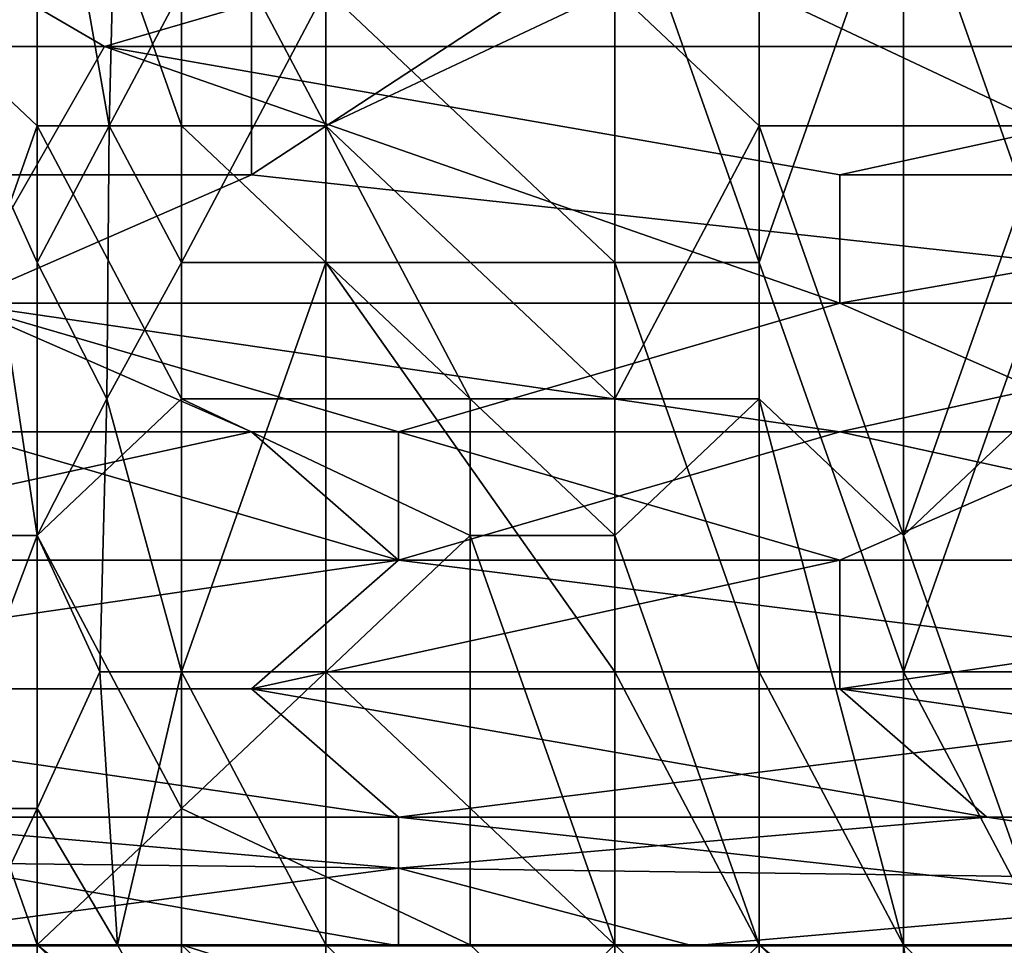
# Model space of a CAD drawing. Extents: x -161 to 11, y -10 to 160.
# Tile 358 of 499: x 0.8341 to 0.864, y -0.3275 to -0.2994. Entities that reach past the tile are written whole.
import ezdxf

# ---------------------------------------------------------------- set-up
doc = ezdxf.new("R2010")
doc.units = 0
doc.header["$MEASUREMENT"] = 0
doc.layers.get('0').update_dxf_attribs({"linetype": 'CONTINUOUS'})

msp = doc.modelspace()

# ---------------------------------------------------------------- linework, layer by layer
for points in [[(0.885831, -0.304088, 0.265049), (0.859005, -0.29237, 0.26554), (0.867947, -0.280651, 0.265981)], [(0.85216, -0.294301, 0.223862), (0.85655, -0.306751, 0.223282), (0.85655, -0.286001, 0.223649)], [(0.85655, -0.286001, 0.223649), (0.85655, -0.306751, 0.223282), (0.860939, -0.294301, 0.222773)], [(0.834601, -0.290151, 0.216865), (0.834601, -0.302601, 0.216896), (0.830212, -0.298451, 0.216662)], [(0.834601, -0.290151, 0.227285), (0.832851, -0.290151, 0.22932), (0.832723, -0.302601, 0.22932)], [(0.834601, -0.290151, 0.227285), (0.832723, -0.302601, 0.22932), (0.834601, -0.306751, 0.227042)], [(0.834601, -0.306751, 0.227042), (0.836789, -0.302601, 0.225563), (0.834601, -0.290151, 0.227285)], [(0.837095, -0.290151, 0.225563), (0.834601, -0.290151, 0.227285), (0.836789, -0.302601, 0.225563)], [(0.834601, -0.290151, 0.216865), (0.838991, -0.294301, 0.217003), (0.838991, -0.302601, 0.21692)], [(0.838991, -0.302601, 0.21692), (0.834601, -0.302601, 0.216896), (0.834601, -0.290151, 0.216865)], [(0.836789, -0.302601, 0.225563), (0.838991, -0.298451, 0.224842), (0.837095, -0.290151, 0.225563)], [(0.838991, -0.294301, 0.217003), (0.843381, -0.290151, 0.216925), (0.843381, -0.302601, 0.216741)], [(0.843381, -0.302601, 0.216741), (0.843381, -0.290151, 0.216925), (0.85216, -0.298451, 0.216312)], [(0.85655, -0.298451, 0.215791), (0.865329, -0.290151, 0.214029), (0.865329, -0.302601, 0.213861)], [(0.83665, -0.300182, 0.384024), (0.823237, -0.29237, 0.385486), (0.814295, -0.300182, 0.383713)], [(0.823237, -0.29237, 0.385486), (0.83665, -0.300182, 0.384024), (0.850063, -0.296276, 0.385083)], [(0.841121, -0.304088, 0.265134), (0.841121, -0.296276, 0.265429), (0.859005, -0.29237, 0.26554)], [(0.841121, -0.304088, 0.265134), (0.859005, -0.29237, 0.26554), (0.876889, -0.307995, 0.264982)], [(0.885831, -0.304088, 0.265049), (0.876889, -0.307995, 0.264982), (0.859005, -0.29237, 0.26554)], [(0.843381, -0.302601, 0.216741), (0.838991, -0.302601, 0.21692), (0.838991, -0.294301, 0.217003)], [(0.85216, -0.306751, 0.223723), (0.85216, -0.294301, 0.223862), (0.843381, -0.298451, 0.224376)], [(0.85216, -0.294301, 0.223862), (0.85216, -0.306751, 0.223723), (0.85655, -0.306751, 0.223282)], [(0.85655, -0.306751, 0.223282), (0.860939, -0.319201, 0.222554), (0.860939, -0.294301, 0.222773)], [(0.865329, -0.306751, 0.221691), (0.865329, -0.294301, 0.221903), (0.860939, -0.294301, 0.222773)], [(0.860939, -0.294301, 0.222773), (0.860939, -0.319201, 0.222554), (0.865329, -0.306751, 0.221691)], [(0.809824, -0.296276, 0.26555), (0.841121, -0.296276, 0.265429), (0.818766, -0.304088, 0.26521)], [(0.841121, -0.296276, 0.265429), (0.841121, -0.304088, 0.265134), (0.818766, -0.304088, 0.26521)], [(0.850063, -0.296276, 0.385083), (0.83665, -0.300182, 0.384024), (0.876889, -0.300182, 0.384631)], [(0.876889, -0.300182, 0.384631), (0.890302, -0.296276, 0.385738), (0.850063, -0.296276, 0.385083)], [(0.830212, -0.315051, 0.216684), (0.830212, -0.298451, 0.216662), (0.834601, -0.302601, 0.216896)], [(0.838991, -0.298451, 0.224842), (0.836789, -0.302601, 0.225563), (0.838991, -0.306751, 0.224815)], [(0.843381, -0.298451, 0.224376), (0.838991, -0.298451, 0.224842), (0.838991, -0.306751, 0.224815)], [(0.838991, -0.306751, 0.224815), (0.843381, -0.306751, 0.224292), (0.843381, -0.298451, 0.224376)], [(0.85216, -0.306751, 0.223723), (0.843381, -0.298451, 0.224376), (0.843381, -0.306751, 0.224292)], [(0.843381, -0.302601, 0.216741), (0.85216, -0.298451, 0.216312), (0.85216, -0.310901, 0.216093)], [(0.85655, -0.302601, 0.215647), (0.85216, -0.298451, 0.216312), (0.85655, -0.298451, 0.215791)], [(0.85216, -0.310901, 0.216093), (0.85216, -0.298451, 0.216312), (0.85655, -0.302601, 0.215647)], [(0.85655, -0.302601, 0.215647), (0.85655, -0.298451, 0.215791), (0.865329, -0.302601, 0.213861)], [(0.814295, -0.300182, 0.383713), (0.832179, -0.307995, 0.381931), (0.83665, -0.300182, 0.384024)], [(0.83665, -0.300182, 0.384024), (0.832179, -0.307995, 0.381931), (0.859005, -0.307995, 0.382301)], [(0.859005, -0.307995, 0.382301), (0.859005, -0.304088, 0.383389), (0.83665, -0.300182, 0.384024)], [(0.876889, -0.300182, 0.384631), (0.83665, -0.300182, 0.384024), (0.859005, -0.304088, 0.383389)], [(0.88136, -0.304088, 0.38369), (0.876889, -0.300182, 0.384631), (0.859005, -0.304088, 0.383389)], [(0.834601, -0.302601, 0.216896), (0.834601, -0.315051, 0.216944), (0.830212, -0.315051, 0.216684)], [(0.832723, -0.302601, 0.22932), (0.832297, -0.315051, 0.22932), (0.834601, -0.315051, 0.226859)], [(0.834601, -0.315051, 0.226859), (0.834601, -0.306751, 0.227042), (0.832723, -0.302601, 0.22932)], [(0.834601, -0.302601, 0.216896), (0.838991, -0.302601, 0.21692), (0.838991, -0.310901, 0.216878)], [(0.838991, -0.310901, 0.216878), (0.834601, -0.315051, 0.216944), (0.834601, -0.302601, 0.216896)], [(0.836789, -0.302601, 0.225563), (0.834601, -0.306751, 0.227042), (0.836715, -0.310901, 0.225563)], [(0.836715, -0.310901, 0.225563), (0.838991, -0.306751, 0.224815), (0.836789, -0.302601, 0.225563)], [(0.838991, -0.302601, 0.21692), (0.843381, -0.302601, 0.216741), (0.84777, -0.310901, 0.216418)], [(0.838991, -0.310901, 0.216878), (0.838991, -0.302601, 0.21692), (0.84777, -0.310901, 0.216418)], [(0.84777, -0.310901, 0.216418), (0.843381, -0.302601, 0.216741), (0.85216, -0.310901, 0.216093)], [(0.85655, -0.302601, 0.215647), (0.85655, -0.310901, 0.215471), (0.85216, -0.310901, 0.216093)], [(0.85655, -0.302601, 0.215647), (0.865329, -0.302601, 0.213861), (0.860939, -0.315051, 0.214667)], [(0.860939, -0.315051, 0.214667), (0.85655, -0.310901, 0.215471), (0.85655, -0.302601, 0.215647)], [(0.865329, -0.302601, 0.213861), (0.865329, -0.310901, 0.213759), (0.860939, -0.315051, 0.214667)], [(0.818766, -0.304088, 0.26521), (0.841121, -0.304088, 0.265134), (0.832179, -0.307995, 0.265104)], [(0.841121, -0.304088, 0.265134), (0.876889, -0.307995, 0.264982), (0.832179, -0.307995, 0.265104)], [(0.88136, -0.304088, 0.38369), (0.859005, -0.304088, 0.383389), (0.859005, -0.307995, 0.382301)], [(0.867947, -0.311901, 0.381147), (0.88136, -0.304088, 0.38369), (0.859005, -0.307995, 0.382301)], [(0.834601, -0.306751, 0.227042), (0.834601, -0.315051, 0.226859), (0.836715, -0.310901, 0.225563)], [(0.838991, -0.306751, 0.224815), (0.836715, -0.310901, 0.225563), (0.838991, -0.319201, 0.224804)], [(0.843381, -0.306751, 0.224292), (0.838991, -0.306751, 0.224815), (0.838991, -0.319201, 0.224804)], [(0.838991, -0.319201, 0.224804), (0.843381, -0.319201, 0.224311), (0.843381, -0.306751, 0.224292)], [(0.85216, -0.319201, 0.223639), (0.85216, -0.306751, 0.223723), (0.843381, -0.306751, 0.224292)], [(0.843381, -0.306751, 0.224292), (0.843381, -0.319201, 0.224311), (0.85216, -0.319201, 0.223639)], [(0.85655, -0.319201, 0.223222), (0.85655, -0.306751, 0.223282), (0.85216, -0.306751, 0.223723)], [(0.85216, -0.319201, 0.223639), (0.85655, -0.319201, 0.223222), (0.85216, -0.306751, 0.223723)], [(0.85655, -0.306751, 0.223282), (0.85655, -0.319201, 0.223222), (0.860939, -0.319201, 0.222554)], [(0.860939, -0.319201, 0.222554), (0.865329, -0.319201, 0.221757), (0.865329, -0.306751, 0.221691)], [(0.832179, -0.307995, 0.265104), (0.841121, -0.311901, 0.265135), (0.805353, -0.311901, 0.265185)], [(0.859005, -0.307995, 0.382301), (0.832179, -0.307995, 0.381931), (0.845592, -0.311901, 0.380845)], [(0.832179, -0.307995, 0.265104), (0.876889, -0.307995, 0.264982), (0.859005, -0.311901, 0.26506)], [(0.841121, -0.311901, 0.265135), (0.832179, -0.307995, 0.265104), (0.859005, -0.311901, 0.26506)], [(0.845592, -0.311901, 0.380845), (0.832179, -0.307995, 0.381931), (0.832179, -0.311901, 0.380707)], [(0.867947, -0.311901, 0.381147), (0.859005, -0.307995, 0.382301), (0.845592, -0.311901, 0.380845)], [(0.876889, -0.307995, 0.264982), (0.890302, -0.311901, 0.265038), (0.859005, -0.311901, 0.26506)], [(0.838991, -0.323351, 0.21706), (0.834601, -0.315051, 0.216944), (0.838991, -0.310901, 0.216878)], [(0.834601, -0.315051, 0.226859), (0.836509, -0.319201, 0.225563), (0.836715, -0.310901, 0.225563)], [(0.836509, -0.319201, 0.225563), (0.838991, -0.319201, 0.224804), (0.836715, -0.310901, 0.225563)], [(0.84777, -0.315051, 0.216415), (0.838991, -0.310901, 0.216878), (0.84777, -0.310901, 0.216418)], [(0.838991, -0.323351, 0.21706), (0.838991, -0.310901, 0.216878), (0.84777, -0.315051, 0.216415)], [(0.84777, -0.310901, 0.216418), (0.85216, -0.310901, 0.216093), (0.85216, -0.315051, 0.21605)], [(0.84777, -0.315051, 0.216415), (0.84777, -0.310901, 0.216418), (0.85216, -0.315051, 0.21605)], [(0.85216, -0.315051, 0.21605), (0.85216, -0.310901, 0.216093), (0.85655, -0.310901, 0.215471)], [(0.85216, -0.315051, 0.21605), (0.85655, -0.310901, 0.215471), (0.85655, -0.327502, 0.215506)], [(0.860939, -0.327502, 0.214807), (0.85655, -0.327502, 0.215506), (0.85655, -0.310901, 0.215471)], [(0.85655, -0.310901, 0.215471), (0.860939, -0.315051, 0.214667), (0.860939, -0.327502, 0.214807)], [(0.865329, -0.327502, 0.213895), (0.860939, -0.315051, 0.214667), (0.865329, -0.310901, 0.213759)], [(0.823237, -0.315807, 0.265577), (0.805353, -0.311901, 0.265185), (0.841121, -0.311901, 0.265135)], [(0.841121, -0.311901, 0.265135), (0.845592, -0.315807, 0.26551), (0.823237, -0.315807, 0.265577)], [(0.845592, -0.315807, 0.379208), (0.832179, -0.311901, 0.380707), (0.827708, -0.315807, 0.379051)], [(0.845592, -0.315807, 0.379208), (0.845592, -0.311901, 0.380845), (0.832179, -0.311901, 0.380707)], [(0.841121, -0.311901, 0.265135), (0.859005, -0.311901, 0.26506), (0.845592, -0.315807, 0.26551)], [(0.859005, -0.311901, 0.26506), (0.876889, -0.315807, 0.26544), (0.845592, -0.315807, 0.26551)], [(0.859005, -0.315807, 0.379436), (0.867947, -0.311901, 0.381147), (0.845592, -0.311901, 0.380845)], [(0.845592, -0.311901, 0.380845), (0.845592, -0.315807, 0.379208), (0.859005, -0.315807, 0.379436)], [(0.859005, -0.315807, 0.379436), (0.885831, -0.315807, 0.379753), (0.867947, -0.311901, 0.381147)], [(0.859005, -0.311901, 0.26506), (0.890302, -0.311901, 0.265038), (0.876889, -0.315807, 0.26544)], [(0.834601, -0.327502, 0.216987), (0.830212, -0.315051, 0.216684), (0.834601, -0.315051, 0.216944)], [(0.834601, -0.327502, 0.216987), (0.830212, -0.327502, 0.216786), (0.830212, -0.315051, 0.216684)], [(0.834601, -0.315051, 0.226859), (0.832297, -0.315051, 0.22932), (0.831467, -0.323351, 0.22932)], [(0.834601, -0.315051, 0.226859), (0.831467, -0.323351, 0.22932), (0.834601, -0.323351, 0.226593)], [(0.834601, -0.323351, 0.226593), (0.836509, -0.319201, 0.225563), (0.834601, -0.315051, 0.226859)], [(0.838991, -0.323351, 0.21706), (0.834601, -0.327502, 0.216987), (0.834601, -0.315051, 0.216944)], [(0.838991, -0.323351, 0.21706), (0.84777, -0.315051, 0.216415), (0.84777, -0.327502, 0.216507)], [(0.84777, -0.315051, 0.216415), (0.85216, -0.315051, 0.21605), (0.85216, -0.327502, 0.216107)], [(0.85216, -0.327502, 0.216107), (0.84777, -0.327502, 0.216507), (0.84777, -0.315051, 0.216415)], [(0.85655, -0.327502, 0.215506), (0.85216, -0.327502, 0.216107), (0.85216, -0.315051, 0.21605)], [(0.860939, -0.315051, 0.214667), (0.865329, -0.327502, 0.213895), (0.860939, -0.327502, 0.214807)], [(0.845592, -0.315807, 0.26551), (0.876889, -0.319713, 0.266511), (0.818766, -0.319713, 0.266704)], [(0.827708, -0.315807, 0.379051), (0.818766, -0.319713, 0.377153), (0.845592, -0.315807, 0.379208)], [(0.818766, -0.319713, 0.377153), (0.841121, -0.319713, 0.377321), (0.845592, -0.315807, 0.379208)], [(0.823237, -0.315807, 0.265577), (0.845592, -0.315807, 0.26551), (0.818766, -0.319713, 0.266704)], [(0.841121, -0.319713, 0.377321), (0.859005, -0.319713, 0.377566), (0.859005, -0.315807, 0.379436)], [(0.859005, -0.315807, 0.379436), (0.845592, -0.315807, 0.379208), (0.841121, -0.319713, 0.377321)], [(0.845592, -0.315807, 0.26551), (0.876889, -0.315807, 0.26544), (0.876889, -0.319713, 0.266511)], [(0.859005, -0.319713, 0.377566), (0.885831, -0.319713, 0.377761), (0.885831, -0.315807, 0.379753)], [(0.885831, -0.315807, 0.379753), (0.859005, -0.315807, 0.379436), (0.859005, -0.319713, 0.377566)], [(0.836509, -0.319201, 0.225563), (0.834601, -0.323351, 0.226593), (0.837042, -0.327502, 0.225563)], [(0.837042, -0.327502, 0.225563), (0.838991, -0.319201, 0.224804), (0.836509, -0.319201, 0.225563)], [(0.837042, -0.327502, 0.225563), (0.838991, -0.327502, 0.224966), (0.838991, -0.319201, 0.224804)], [(0.843381, -0.319201, 0.224311), (0.838991, -0.319201, 0.224804), (0.843381, -0.327502, 0.224456)], [(0.838991, -0.319201, 0.224804), (0.838991, -0.327502, 0.224966), (0.843381, -0.327502, 0.224456)], [(0.85216, -0.327502, 0.22376), (0.85216, -0.319201, 0.223639), (0.843381, -0.319201, 0.224311)], [(0.85216, -0.327502, 0.22376), (0.843381, -0.319201, 0.224311), (0.843381, -0.327502, 0.224456)], [(0.85655, -0.319201, 0.223222), (0.85216, -0.319201, 0.223639), (0.85655, -0.327502, 0.223305)], [(0.85216, -0.327502, 0.22376), (0.85655, -0.327502, 0.223305), (0.85216, -0.319201, 0.223639)], [(0.860939, -0.327502, 0.222674), (0.860939, -0.319201, 0.222554), (0.85655, -0.319201, 0.223222)], [(0.85655, -0.319201, 0.223222), (0.85655, -0.327502, 0.223305), (0.860939, -0.327502, 0.222674)], [(0.860939, -0.327502, 0.222674), (0.865329, -0.327502, 0.221876), (0.860939, -0.319201, 0.222554)], [(0.865329, -0.319201, 0.221757), (0.860939, -0.319201, 0.222554), (0.865329, -0.327502, 0.221876)], [(0.845592, -0.32362, 0.268679), (0.818766, -0.319713, 0.266704), (0.876889, -0.319713, 0.266511)], [(0.845592, -0.32362, 0.268679), (0.823237, -0.32362, 0.268758), (0.818766, -0.319713, 0.266704)], [(0.845592, -0.32362, 0.374991), (0.841121, -0.319713, 0.377321), (0.818766, -0.319713, 0.377153)], [(0.845592, -0.32362, 0.374991), (0.818766, -0.319713, 0.377153), (0.827708, -0.32362, 0.374815)], [(0.863476, -0.32362, 0.375209), (0.859005, -0.319713, 0.377566), (0.841121, -0.319713, 0.377321)], [(0.841121, -0.319713, 0.377321), (0.845592, -0.32362, 0.374991), (0.863476, -0.32362, 0.375209)], [(0.876889, -0.319713, 0.266511), (0.88136, -0.32362, 0.268575), (0.845592, -0.32362, 0.268679)], [(0.859005, -0.319713, 0.377566), (0.885831, -0.32362, 0.375398), (0.885831, -0.319713, 0.377761)], [(0.859005, -0.319713, 0.377566), (0.863476, -0.32362, 0.375209), (0.885831, -0.32362, 0.375398)], [(0.832649, -0.327502, 0.22932), (0.834601, -0.323351, 0.226593), (0.831467, -0.323351, 0.22932)], [(0.832649, -0.327502, 0.22932), (0.834601, -0.327502, 0.227135), (0.834601, -0.323351, 0.226593)], [(0.834601, -0.327502, 0.227135), (0.837042, -0.327502, 0.225563), (0.834601, -0.323351, 0.226593)], [(0.834601, -0.327502, 0.216987), (0.838991, -0.323351, 0.21706), (0.838991, -0.327502, 0.21701)], [(0.838991, -0.327502, 0.21701), (0.838991, -0.323351, 0.21706), (0.84777, -0.327502, 0.216507)], [(0.809824, -0.324749, 0.373831), (0.845592, -0.325164, 0.373831), (0.827708, -0.32362, 0.374815)], [(0.845592, -0.327526, 0.272182), (0.818766, -0.327526, 0.272234), (0.823237, -0.32362, 0.268758)], [(0.845592, -0.32362, 0.268679), (0.845592, -0.327526, 0.272182), (0.823237, -0.32362, 0.268758)], [(0.845592, -0.325164, 0.373831), (0.845592, -0.32362, 0.374991), (0.827708, -0.32362, 0.374815)], [(0.845592, -0.32362, 0.268679), (0.88136, -0.32362, 0.268575), (0.88136, -0.327526, 0.272068)], [(0.88136, -0.327526, 0.272068), (0.845592, -0.327526, 0.272182), (0.845592, -0.32362, 0.268679)], [(0.863476, -0.32362, 0.375209), (0.845592, -0.32362, 0.374991), (0.845592, -0.325164, 0.373831)], [(0.863476, -0.32362, 0.375209), (0.845592, -0.325164, 0.373831), (0.876889, -0.325581, 0.373831)], [(0.876889, -0.325581, 0.373831), (0.885831, -0.32362, 0.375398), (0.863476, -0.32362, 0.375209)], [(0.845592, -0.325164, 0.373831), (0.809824, -0.324749, 0.373831), (0.827708, -0.327526, 0.37163)], [(0.845592, -0.325164, 0.373831), (0.827708, -0.327526, 0.37163), (0.854534, -0.327526, 0.371912)], [(0.854534, -0.327526, 0.371912), (0.876889, -0.325581, 0.373831), (0.845592, -0.325164, 0.373831)], [(0.872418, -0.327526, 0.372167), (0.876889, -0.325581, 0.373831), (0.854534, -0.327526, 0.371912)], [(0.830212, -0.327502, 0.216786), (0.834601, -0.327502, 0.216987), (0.834601, -0.331652, 0.216479)], [(0.834601, -0.331652, 0.216479), (0.830212, -0.331652, 0.216463), (0.830212, -0.327502, 0.216786)], [(0.833055, -0.331652, 0.233077), (0.834601, -0.331652, 0.229097), (0.832649, -0.327502, 0.22932)], [(0.834601, -0.327502, 0.227135), (0.832649, -0.327502, 0.22932), (0.834601, -0.331652, 0.229097)], [(0.834601, -0.331652, 0.229097), (0.838991, -0.331652, 0.22589), (0.834601, -0.327502, 0.227135)], [(0.838991, -0.331652, 0.22589), (0.838991, -0.33106, 0.225563), (0.834601, -0.327502, 0.227135)], [(0.837042, -0.327502, 0.225563), (0.834601, -0.327502, 0.227135), (0.838991, -0.33106, 0.225563)], [(0.838991, -0.327502, 0.21701), (0.838991, -0.331652, 0.216535), (0.834601, -0.327502, 0.216987)], [(0.838991, -0.331652, 0.216535), (0.834601, -0.331652, 0.216479), (0.834601, -0.327502, 0.216987)], [(0.838991, -0.33106, 0.225563), (0.838991, -0.327502, 0.224966), (0.837042, -0.327502, 0.225563)], [(0.838991, -0.327502, 0.21701), (0.84777, -0.327502, 0.216507), (0.85216, -0.331652, 0.215576)], [(0.85216, -0.331652, 0.215576), (0.838991, -0.331652, 0.216535), (0.838991, -0.327502, 0.21701)], [(0.843381, -0.331652, 0.225242), (0.843381, -0.327502, 0.224456), (0.838991, -0.327502, 0.224966)], [(0.843381, -0.331652, 0.225242), (0.838991, -0.327502, 0.224966), (0.838991, -0.33106, 0.225563)], [(0.84777, -0.331652, 0.224966), (0.85216, -0.327502, 0.22376), (0.843381, -0.327502, 0.224456)], [(0.843381, -0.327502, 0.224456), (0.843381, -0.331652, 0.225242), (0.84777, -0.331652, 0.224966)], [(0.85655, -0.331652, 0.224259), (0.85216, -0.327502, 0.22376), (0.84777, -0.331652, 0.224966)], [(0.84777, -0.327502, 0.216507), (0.85216, -0.327502, 0.216107), (0.85216, -0.331652, 0.215576)], [(0.85216, -0.331652, 0.215576), (0.85655, -0.327502, 0.215506), (0.861513, -0.331652, 0.214292)], [(0.85216, -0.327502, 0.22376), (0.85655, -0.331652, 0.224259), (0.85655, -0.327502, 0.223305)], [(0.85216, -0.327502, 0.216107), (0.85655, -0.327502, 0.215506), (0.85216, -0.331652, 0.215576)], [(0.860939, -0.331652, 0.223643), (0.860939, -0.327502, 0.222674), (0.85655, -0.327502, 0.223305)], [(0.860939, -0.331652, 0.223643), (0.85655, -0.327502, 0.223305), (0.85655, -0.331652, 0.224259)], [(0.861513, -0.331652, 0.214292), (0.85655, -0.327502, 0.215506), (0.860939, -0.327502, 0.214807)], [(0.860939, -0.327502, 0.222674), (0.865329, -0.331652, 0.222736), (0.865329, -0.327502, 0.221876)], [(0.865329, -0.331652, 0.222736), (0.860939, -0.327502, 0.222674), (0.860939, -0.331652, 0.223643)], [(0.861513, -0.331652, 0.214292), (0.860939, -0.327502, 0.214807), (0.865329, -0.327502, 0.213895)], [(0.865329, -0.327502, 0.213895), (0.865329, -0.331652, 0.213508), (0.861513, -0.331652, 0.214292)]]:
    msp.add_3dface(points)

doc.saveas('drawing.dxf')
